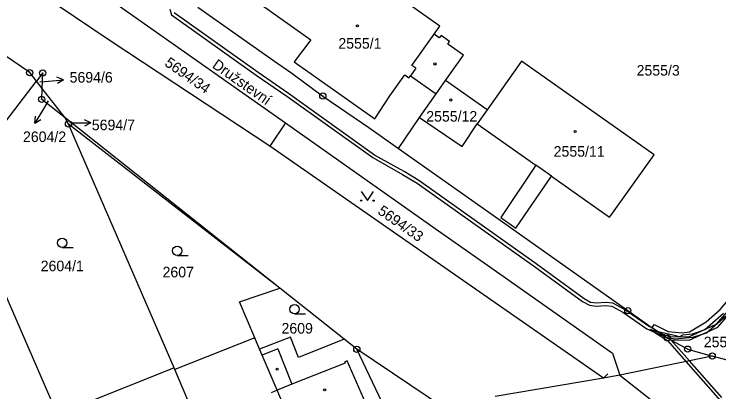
# Model space of a CAD drawing. Extents: x -644096 to -634268, y -1141430 to -1133463.
# Drawn here: x -639499.8 to -639386.2, y -1138552 to -1138491.2 of the extents above; entities that cross this region are included whole.
import ezdxf

# ---------------------------------------------------------------- set-up
doc = ezdxf.new("R2010")
doc.units = 0
for name, color, linetype in [('_CIVIL_CONSTRUCTION', 7, 'Continuous'), ('B_Hranice _3D', 7, 'Continuous'), ('M_Svah_Nasyp', 7, 'Continuous'), ('M_Svah_Zarez', 7, 'Continuous'), ('svrsek_osa_sjezdy', 7, 'Continuous'), ('svrsek_osa_terminal_VRT', 7, 'Continuous'), ('svrsek_osa_VRT', 7, 'Continuous'), ('svrsek_popisy_VRT', 7, 'Continuous'), ('terminal_VRT', 7, 'Continuous')]:
    doc.layers.add(name, color=color, linetype=linetype)

msp = doc.modelspace()

# ---------------------------------------------------------------- linework, layer by layer
at = {"layer": '_CIVIL_CONSTRUCTION'}
for centre, radius in [((-639497.31, -1138500.63), 0.5), ((-639497.31, -1138500.63), 0.0303), ((-639495.22, -1138500.68), 0.5), ((-639495.22, -1138500.68), 0.0303), ((-639450.06, -1138504.41), 0.5), ((-639495.38, -1138504.94), 0.5), ((-639495.38, -1138504.94), 0.0303), ((-639450.06, -1138504.41), 0.0303), ((-639491.06, -1138508.91), 0.5), ((-639491.06, -1138508.91), 0.0303), ((-639400.9, -1138538.96), 0.5), ((-639400.9, -1138538.96), 0.0303), ((-639394.51, -1138543.37), 0.5), ((-639394.51, -1138543.37), 0.0303), ((-639444.58, -1138545.17), 0.5), ((-639391.24, -1138545.15), 0.5), ((-639444.58, -1138545.17), 0.0303), ((-639391.24, -1138545.15), 0.0303), ((-639387.29, -1138546.26), 0.5), ((-639387.29, -1138546.26), 0.0303)]:
    msp.add_circle(centre, radius, dxfattribs=at)
at = {"layer": 'B_Hranice _3D'}
for points in [[(-639474.72, -1138490.41), (-639474.46, -1138491.32), (-639460.79, -1138501.05), (-639455.87, -1138504.42), (-639442, -1138514.32), (-639437.2, -1138517.02), (-639434.87, -1138518.45), (-639426.3, -1138524.49), (-639415.95, -1138531.84), (-639408.18, -1138537.48), (-639407.06, -1138538.1), (-639405.99, -1138538.23), (-639404.47, -1138538.13), (-639403.45, -1138538.23), (-639401.7, -1138539.19), (-639397.81, -1138541.88), (-639394.75, -1138543.21), (-639393.3, -1138543.52), (-639390.4, -1138543.25), (-639388.22, -1138542.51), (-639385.1, -1138539.78)], [(-639396.03, -1138542.36), (-639396.97, -1138541.7), (-639397.57, -1138541.44), (-639401.44, -1138538.77), (-639403.29, -1138537.75), (-639404.47, -1138537.63), (-639405.97, -1138537.73), (-639406.9, -1138537.62), (-639407.92, -1138537.06), (-639415.65, -1138531.44), (-639426.02, -1138524.09), (-639434.59, -1138518.03), (-639436.94, -1138516.58), (-639441.74, -1138513.9), (-639455.59, -1138504.02), (-639460.51, -1138500.64), (-639474.02, -1138491.02)], [(-639384.09, -1138538.17), (-639386.71, -1138541.2), (-639391.09, -1138543.22), (-639394.18, -1138543.15), (-639395.67, -1138542.6), (-639397.28, -1138542), (-639394.52, -1138543.74), (-639391.53, -1138547.14), (-639385.95, -1138553.47)], [(-639385.75, -1138552.95), (-639390.98, -1138547.03), (-639393.94, -1138543.68), (-639390.99, -1138543.72), (-639386.41, -1138541.6), (-639383.71, -1138538.49)], [(-639385.46, -1138539.44), (-639388.48, -1138542.07), (-639390.5, -1138542.75), (-639392.07, -1138542.9), (-639392.57, -1138543.15), (-639393.18, -1138543.01), (-639396.03, -1138542.36)]]:
    msp.add_lwpolyline(points, dxfattribs=at)
at = {"layer": 'M_Svah_Nasyp'}
for p, q in [((-639462, -1138488.25), (-639452.01, -1138495.34)), ((-639435.73, -1138499.48), (-639432.12, -1138494.47)), ((-639435.08, -1138499.94), (-639435.95, -1138501.15)), ((-639435.08, -1138499.94), (-639435.73, -1138499.48)), ((-639439.27, -1138504.38), (-639436.83, -1138501.01)), ((-639436.83, -1138501.01), (-639436.18, -1138501.47)), ((-639436.18, -1138501.47), (-639435.95, -1138501.15)), ((-639435.95, -1138501.15), (-639431.8, -1138504.05)), ((-639415.42, -1138515.73), (-639415.71, -1138515.53)), ((-639413.55, -1138517.04), (-639415.42, -1138515.73)), ((-639413.18, -1138517.3), (-639413.55, -1138517.04)), ((-639457.32, -1138545.08), (-639459.83, -1138546.13)), ((-639457.32, -1138545.08), (-639455.07, -1138550.8)), ((-639446.12, -1138547.04), (-639446.55, -1138547.23)), ((-639441.9, -1138556.7), (-639446.12, -1138547.04)), ((-639446.47, -1138547.41), (-639455.07, -1138550.8)), ((-639446.55, -1138547.23), (-639446.47, -1138547.41)), ((-639404.13, -1138549.11), (-639404.84, -1138549.82)), ((-639404.84, -1138549.82), (-639422.28, -1138552.8)), ((-639457.45, -1138551.74), (-639458.4, -1138552.2)), ((-639455.07, -1138550.8), (-639457.45, -1138551.74))]:
    msp.add_line(p, q, dxfattribs=at)
msp.add_lwpolyline([(-639452.01, -1138495.34), (-639454.66, -1138498.88), (-639441.69, -1138508.06), (-639439.27, -1138504.38)], dxfattribs=at)
at = {"layer": 'M_Svah_Zarez'}
for centre in [(-639444.5, -1138493.1), (-639431.97, -1138499.24), (-639429.42, -1138505.05), (-639409.39, -1138510.12), (-639457.43, -1138548.38), (-639449.76, -1138551.7)]:
    msp.add_circle(centre, 0.175, dxfattribs=at)
at = {"layer": 'svrsek_osa_sjezdy'}
for p, q in [((-639492.08, -1138528.79), (-639490.33, -1138528.79)), ((-639473.53, -1138530.07), (-639471.78, -1138530.07)), ((-639454.62, -1138539.48), (-639452.87, -1138539.48))]:
    msp.add_line(p, q, dxfattribs=at)
msp.add_lwpolyline([(-639443.88, -1138519.75), (-639442.88, -1138521.25), (-639441.88, -1138519.75)], dxfattribs=at)
for centre, radius in [((-639443.88, -1138521.25), 0.1), ((-639441.88, -1138521.25), 0.1), ((-639492.08, -1138528.04), 0.75), ((-639473.53, -1138529.32), 0.75), ((-639454.62, -1138538.73), 0.75)]:
    msp.add_circle(centre, radius, dxfattribs=at)
at = {"layer": 'svrsek_osa_terminal_VRT'}
msp.add_arc((-642050.26, -1145189.6), 8802.25, 41.413152, 75.317049, dxfattribs=at)
at = {"layer": 'svrsek_popisy_VRT'}
for p, q in [((-639491.88, -1138501.79), (-639492.92, -1138501.38)), ((-639495.69, -1138502.11), (-639494.87, -1138502.05)), ((-639494.87, -1138502.05), (-639491.88, -1138501.79)), ((-639491.88, -1138501.79), (-639492.83, -1138502.38)), ((-639494.92, -1138506.2), (-639496.47, -1138508.77)), ((-639494.32, -1138505.2), (-639494.92, -1138506.2)), ((-639496.47, -1138508.77), (-639496.38, -1138507.66)), ((-639496.47, -1138508.77), (-639495.52, -1138508.17)), ((-639487.46, -1138508.73), (-639488.46, -1138508.23)), ((-639490.46, -1138508.73), (-639490.83, -1138508.73)), ((-639490.46, -1138508.73), (-639487.46, -1138508.73)), ((-639487.46, -1138508.73), (-639488.46, -1138509.23))]:
    msp.add_line(p, q, dxfattribs=at)
at = {"layer": 'terminal_VRT'}
for p, q in [((-639505.37, -1138513.95), (-639496.23, -1138502.01)), ((-639495.31, -1138503.18), (-639496.23, -1138502.01)), ((-639423.55, -1138506.62), (-639430.29, -1138501.92)), ((-639491.59, -1138507.94), (-639495.31, -1138503.18)), ((-639423.55, -1138506.62), (-639425.16, -1138508.9)), ((-639491.06, -1138508.91), (-639491.59, -1138507.94)), ((-639456.98, -1138535.35), (-639491.59, -1138507.94)), ((-639437.87, -1138512.83), (-639434.46, -1138507.85)), ((-639474.02, -1138548.16), (-639491.06, -1138508.91)), ((-639456.98, -1138535.35), (-639491.06, -1138508.91)), ((-639456.09, -1138508.73), (-639458.62, -1138512.49)), ((-639446.6, -1138543.57), (-639456.98, -1138535.35)), ((-639461.03, -1138543.31), (-639473.9, -1138548.43)), ((-639460.25, -1138545.15), (-639461.03, -1138543.31)), ((-639444.58, -1138545.17), (-639446.6, -1138543.57)), ((-639429.27, -1138555.41), (-639444.58, -1138545.17)), ((-639437.92, -1138559.15), (-639444.58, -1138545.17)), ((-639387.29, -1138546.26), (-639402.2, -1138549.37)), ((-639474.02, -1138548.16), (-639492.86, -1138555.68)), ((-639473.9, -1138548.43), (-639474.02, -1138548.16)), ((-639470.82, -1138555.76), (-639473.9, -1138548.43))]:
    msp.add_line(p, q, dxfattribs=at)
for points in [[(-639430.29, -1138501.92), (-639427.37, -1138497.82), (-639429.91, -1138496.03), (-639429.62, -1138495.62), (-639431.01, -1138494.64), (-639431.3, -1138495.05), (-639432.12, -1138494.47), (-639431.18, -1138493.15), (-639445.67, -1138482.92), (-639446.6, -1138484.24), (-639450.45, -1138481.53), (-639442.77, -1138470.61), (-639454.94, -1138461.97), (-639462.67, -1138472.89), (-639469.36, -1138482.51), (-639469.85, -1138482.17), (-639470.11, -1138482.54), (-639469.61, -1138482.88), (-639471.52, -1138485.52), (-639471.86, -1138485.89)], [(-639458.62, -1138512.49), (-639484.16, -1138495.63), (-639519.2, -1138472.08)], [(-639500.41, -1138477.55), (-639499, -1138478.54), (-639485.21, -1138488.24), (-639456.09, -1138508.73)], [(-639470.2, -1138490.08), (-639458, -1138498.67), (-639455.07, -1138500.73), (-639450.06, -1138504.41), (-639442.67, -1138509.46), (-639438.22, -1138512.6), (-639437.87, -1138512.83)], [(-639496.23, -1138502.01), (-639497.31, -1138500.63), (-639509.13, -1138492.64), (-639509.89, -1138492.35)], [(-639425.16, -1138508.9), (-639415.71, -1138515.53), (-639421.38, -1138523.97), (-639418.95, -1138525.68), (-639413.18, -1138517.3), (-639403.83, -1138523.93), (-639403.64, -1138523.62), (-639396.66, -1138513.85), (-639418.03, -1138498.81), (-639423.55, -1138506.62)], [(-639495.31, -1138503.18), (-639495.22, -1138500.68), (-639496.23, -1138502.01)], [(-639434.46, -1138507.85), (-639431.8, -1138504.05), (-639430.29, -1138501.92)], [(-639491.59, -1138507.94), (-639495.38, -1138504.94), (-639495.31, -1138503.18)], [(-639396.97, -1138541.71), (-639396.64, -1138541.18), (-639394.4, -1138542.3), (-639392.15, -1138542.53), (-639390.98, -1138542.39), (-639388.24, -1138540.75), (-639386, -1138538.75), (-639384.39, -1138536.9), (-639381.81, -1138533.24), (-639380.41, -1138530.32), (-639378.48, -1138524.33), (-639377.98, -1138524.48), (-639376.46, -1138513.12), (-639375.74, -1138505.71), (-639375.97, -1138505.37)], [(-639434.46, -1138507.85), (-639427.6, -1138512.53), (-639425.16, -1138508.9)], [(-639456.09, -1138508.73), (-639431.94, -1138525.71), (-639422.97, -1138532.02), (-639403.37, -1138545.81), (-639402.89, -1138547.26), (-639402.2, -1138549.37)], [(-639402.2, -1138549.37), (-639404.84, -1138549.82), (-639458.62, -1138512.49)], [(-639437.87, -1138512.83), (-639423.67, -1138522.86), (-639400.9, -1138538.96), (-639396.97, -1138541.71)], [(-639492.86, -1138555.68), (-639507.31, -1138522.52), (-639508.89, -1138518.56)], [(-639461.03, -1138543.31), (-639463.48, -1138537.56), (-639456.98, -1138535.35)], [(-639396.97, -1138541.71), (-639396.03, -1138542.36), (-639394.51, -1138543.37), (-639391.24, -1138545.15), (-639387.29, -1138546.26)], [(-639446.6, -1138543.57), (-639454.01, -1138546.49), (-639455.3, -1138543.21), (-639460.25, -1138545.15)], [(-639453.43, -1138561.19), (-639457.45, -1138551.74), (-639459.83, -1138546.13), (-639460.25, -1138545.15)], [(-639381.38, -1138547.44), (-639384.69, -1138546.98), (-639387.29, -1138546.26)], [(-639402.2, -1138549.37), (-639393.58, -1138556.1), (-639392.84, -1138556.67), (-639389.29, -1138557.94)]]:
    msp.add_lwpolyline(points, dxfattribs=at)

# ---------------------------------------------------------------- texts
at = {"layer": 'svrsek_osa_VRT'}
for s, p in [('2555/1', (-639447.56, -1138496.78)), ('2555/3', (-639399.48, -1138501.12)), ('5694/6', (-639490.88, -1138502.24)), ('2555/12', (-639433.39, -1138508.52)), ('5694/7', (-639487.3, -1138509.91)), ('2604/2', (-639498.4, -1138511.81)), ('2555/11', (-639412.85, -1138514.17)), ('2604/1', (-639495.54, -1138532.61)), ('2607', (-639475.9, -1138533.6)), ('2609', (-639456.72, -1138542.65)), ('2555/39', (-639388.65, -1138544.85))]:
    msp.add_text(s, height=1.7, dxfattribs=at).set_placement(p)
for s, p in [('5694/34', (-639475.7, -1138499.41)), ('5694/33', (-639441.35, -1138523.26))]:
    msp.add_text(s, height=1.7, rotation=325, dxfattribs=at).set_placement(p)
at = {"layer": 'svrsek_popisy_VRT'}
msp.add_text('Družstevní', height=1.7, rotation=325, dxfattribs=at).set_placement((-639468.02, -1138499.74))

doc.saveas('drawing.dxf')
